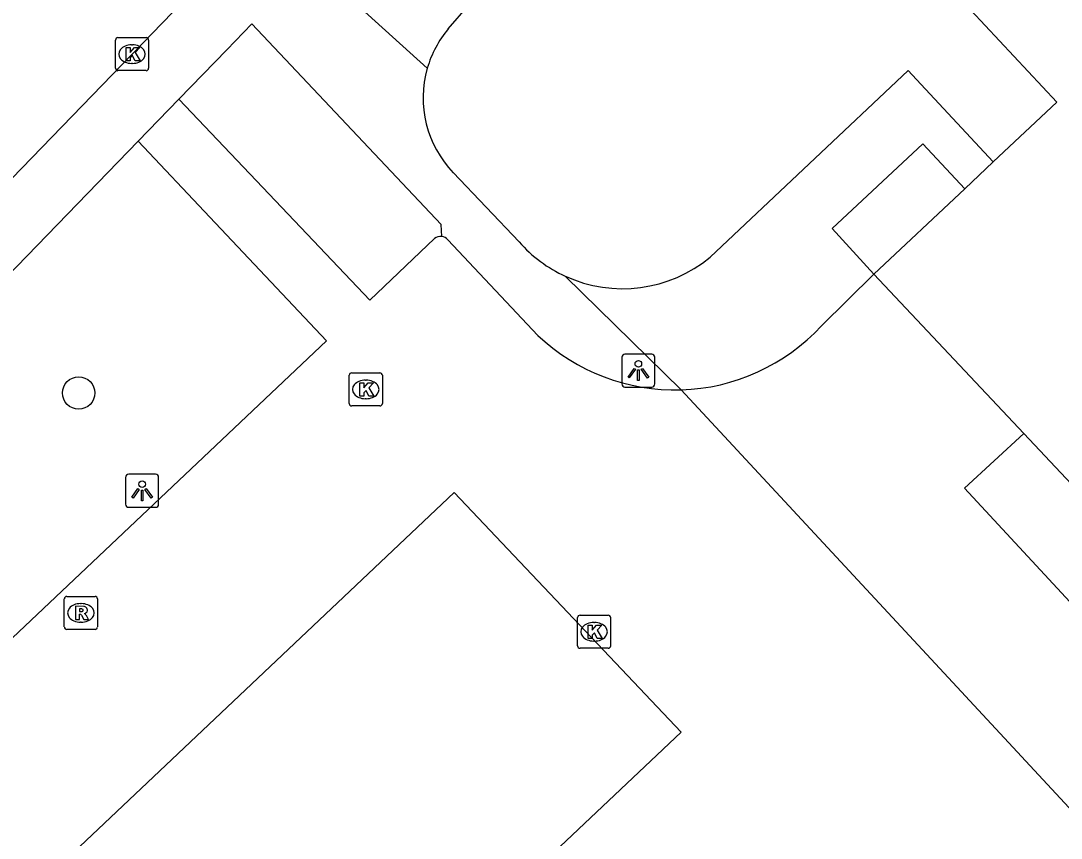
# Model space of a CAD drawing. Extents: x 162347 to 162868, y 381221 to 381813.
# Drawn here: x 162640.54 to 162671.98, y 381375.9 to 381400.6 of the extents above; entities that cross this region are included whole.
import ezdxf

# ---------------------------------------------------------------- set-up
doc = ezdxf.new("R2010")
doc.units = 0
for name, color, linetype in [('IMGEO_Boom', 7, 'Continuous'), ('IMGEO_Kolk', 7, 'Continuous'), ('IMGEO_Lichtpunt', 7, 'Continuous'), ('IMGEO_Pand', 7, 'Continuous'), ('IMGEO_Rijbaan_lokaal_open', 7, 'Continuous'), ('IMGEO_Rioolput', 7, 'Continuous'), ('IMGEO_Voetpad_open', 7, 'Continuous')]:
    doc.layers.add(name, color=color, linetype=linetype)

msp = doc.modelspace()

# ---------------------------------------------------------------- linework, layer by layer
at = {"layer": 'IMGEO_Boom'}
msp.add_circle((162642.286, 381389.357), 0.489, dxfattribs=at)
at = {"layer": 'IMGEO_Kolk'}
for p, q in [((162643.398, 381399.171), (162643.398, 381400.023)), ((162643.473, 381400.097), (162644.325, 381400.097)), ((162644.399, 381400.023), (162644.399, 381399.171)), ((162643.886, 381399.877), (162643.911, 381399.877)), ((162643.909, 381399.317), (162643.884, 381399.317)), ((162644.325, 381399.097), (162643.473, 381399.097)), ((162650.463, 381389.039), (162650.463, 381389.891)), ((162650.538, 381389.965), (162651.39, 381389.965)), ((162651.464, 381389.891), (162651.464, 381389.039)), ((162650.951, 381389.745), (162650.976, 381389.745)), ((162651.39, 381388.965), (162650.538, 381388.965)), ((162650.974, 381389.185), (162650.949, 381389.185)), ((162657.438, 381382.642), (162658.29, 381382.642)), ((162657.363, 381381.716), (162657.363, 381382.568)), ((162657.851, 381382.422), (162657.876, 381382.422)), ((162658.364, 381382.568), (162658.364, 381381.716)), ((162657.874, 381381.862), (162657.849, 381381.862)), ((162658.29, 381381.642), (162657.438, 381381.642))]:
    msp.add_line(p, q, dxfattribs=at)
for points in [[(162643.398, 381399.171), (162643.398, 381400.023)], [(162643.473, 381400.097), (162644.325, 381400.097)], [(162644.399, 381400.023), (162644.399, 381399.171)], [(162643.719, 381399.797), (162643.842, 381399.797), (162643.842, 381399.646), (162643.972, 381399.797), (162644.136, 381399.797), (162643.99, 381399.646), (162644.143, 381399.397), (162643.991, 381399.397), (162643.906, 381399.561), (162643.842, 381399.494), (162643.842, 381399.397), (162643.719, 381399.397), (162643.719, 381399.797)], [(162644.325, 381399.097), (162643.473, 381399.097)], [(162650.463, 381389.039), (162650.463, 381389.891)], [(162650.538, 381389.965), (162651.39, 381389.965)], [(162651.464, 381389.891), (162651.464, 381389.039)], [(162650.784, 381389.665), (162650.907, 381389.665), (162650.907, 381389.514), (162651.037, 381389.665), (162651.201, 381389.665), (162651.055, 381389.514), (162651.208, 381389.265), (162651.056, 381389.265), (162650.971, 381389.429), (162650.907, 381389.362), (162650.907, 381389.265), (162650.784, 381389.265), (162650.784, 381389.665)], [(162651.39, 381388.965), (162650.538, 381388.965)], [(162657.438, 381382.642), (162658.29, 381382.642)], [(162657.363, 381381.716), (162657.363, 381382.568)], [(162657.684, 381382.342), (162657.807, 381382.342), (162657.807, 381382.191), (162657.937, 381382.342), (162658.101, 381382.342), (162657.955, 381382.191), (162658.108, 381381.942), (162657.956, 381381.942), (162657.871, 381382.106), (162657.807, 381382.039), (162657.807, 381381.942), (162657.684, 381381.942), (162657.684, 381382.342)], [(162658.364, 381382.568), (162658.364, 381381.716)], [(162658.29, 381381.642), (162657.438, 381381.642)]]:
    msp.add_lwpolyline(points, dxfattribs=at)
for centre, start, end in [((162643.475, 381400.021), 91.552, 178.448), ((162643.475, 381400.021), 91.552, 178.448), ((162644.323, 381400.021), 1.552, 88.448), ((162644.323, 381400.021), 1.552, 88.448), ((162643.475, 381399.173), 181.552, 268.448), ((162643.475, 381399.173), 181.552, 268.448), ((162644.323, 381399.173), 271.552, 358.448), ((162644.323, 381399.173), 271.552, 358.448), ((162650.54, 381389.889), 91.552, 178.448), ((162650.54, 381389.889), 91.552, 178.448), ((162651.388, 381389.889), 1.552, 88.448), ((162651.388, 381389.889), 1.552, 88.448), ((162650.54, 381389.041), 181.552, 268.448), ((162650.54, 381389.041), 181.552, 268.448), ((162651.388, 381389.041), 271.552, 358.448), ((162651.388, 381389.041), 271.552, 358.448), ((162657.44, 381382.566), 91.552, 178.448), ((162657.44, 381382.566), 91.552, 178.448), ((162658.288, 381382.566), 1.552, 88.448), ((162658.288, 381382.566), 1.552, 88.448), ((162657.44, 381381.718), 181.552, 268.448), ((162657.44, 381381.718), 181.552, 268.448), ((162658.288, 381381.718), 271.552, 358.448), ((162658.288, 381381.718), 271.552, 358.448)]:
    msp.add_arc(centre, 0.0765, start, end, dxfattribs=at)
for centre, major_axis, ratio, start_param, end_param in [((162643.885, 381399.597), (-0.387, 0.002), 0.722429, 4.712389, 7.853982), ((162643.91, 381399.597), (-0.39, 0.002), 0.717154, 1.570796, 4.712389), ((162650.95, 381389.465), (-0.387, 0.002), 0.722429, 4.712389, 7.853982), ((162650.975, 381389.465), (-0.39, 0.002), 0.717154, 1.570796, 4.712389), ((162657.85, 381382.142), (-0.387, 0.002), 0.722429, 4.712389, 7.853982), ((162657.875, 381382.142), (-0.39, 0.002), 0.717154, 1.570796, 4.712389)]:
    msp.add_ellipse(centre, major_axis=major_axis, ratio=ratio, start_param=start_param, end_param=end_param, dxfattribs=at)
at = {"layer": 'IMGEO_Lichtpunt'}
for p, q in [((162659.604, 381390.532), (162658.796, 381390.532)), ((162659.604, 381390.532), (162658.796, 381390.532)), ((162658.702, 381390.437), (162658.702, 381389.63)), ((162658.702, 381390.437), (162658.702, 381389.63)), ((162659.698, 381389.63), (162659.698, 381390.437)), ((162659.698, 381389.63), (162659.698, 381390.437)), ((162658.796, 381389.536), (162659.604, 381389.536)), ((162658.796, 381389.536), (162659.604, 381389.536)), ((162643.705, 381386.806), (162643.705, 381385.999)), ((162643.705, 381386.806), (162643.705, 381385.999)), ((162644.607, 381386.901), (162643.799, 381386.901)), ((162644.607, 381386.901), (162643.799, 381386.901)), ((162644.701, 381385.999), (162644.701, 381386.806)), ((162644.701, 381385.999), (162644.701, 381386.806)), ((162643.799, 381385.905), (162644.607, 381385.905)), ((162643.799, 381385.905), (162644.607, 381385.905))]:
    msp.add_line(p, q, dxfattribs=at)
for points in [[(162659.076, 381390.101), (162659.115, 381390.073), (162658.927, 381389.811), (162658.889, 381389.838), (162659.076, 381390.101)], [(162659.178, 381390.053), (162659.225, 381390.053), (162659.225, 381389.731), (162659.178, 381389.731), (162659.178, 381390.053)], [(162659.288, 381390.073), (162659.326, 381390.1), (162659.513, 381389.838), (162659.474, 381389.81), (162659.288, 381390.073)], [(162644.079, 381386.47), (162644.118, 381386.442), (162643.93, 381386.18), (162643.892, 381386.207), (162644.079, 381386.47)], [(162644.181, 381386.422), (162644.228, 381386.422), (162644.228, 381386.1), (162644.181, 381386.1), (162644.181, 381386.422)], [(162644.291, 381386.442), (162644.329, 381386.469), (162644.516, 381386.207), (162644.477, 381386.179), (162644.291, 381386.442)]]:
    msp.add_lwpolyline(points, dxfattribs=at)
for centre in [(162659.201, 381390.235), (162644.204, 381386.604)]:
    msp.add_circle(centre, 0.0994, dxfattribs=at)
for centre, start, end in [((162658.796, 381390.437), 90, 180), ((162658.796, 381390.437), 90, 180), ((162659.604, 381390.437), 0, 90), ((162659.604, 381390.437), 0, 90), ((162658.796, 381389.63), 180, 270), ((162658.796, 381389.63), 180, 270), ((162659.604, 381389.63), 270, 0), ((162659.604, 381389.63), 270, 360), ((162643.799, 381386.806), 90, 180), ((162643.799, 381386.806), 90, 180), ((162644.607, 381386.806), 0, 90), ((162644.607, 381386.806), 0, 90), ((162643.799, 381385.999), 180, 270), ((162643.799, 381385.999), 180, 270), ((162644.607, 381385.999), 270, 0), ((162644.607, 381385.999), 270, 360)]:
    msp.add_arc(centre, 0.0946, start, end, dxfattribs=at)
at = {"layer": 'IMGEO_Pand'}
for points in [[(162669.251, 381400.923), (162671.847, 381398.15), (162669.923, 381396.339)], [(162669.923, 381396.339), (162669.063, 381395.528)], [(162669.063, 381395.528), (162666.321, 381392.943)], [(162666.321, 381392.943), (162670.853, 381388.128)], [(162670.853, 381388.128), (162674.848, 381383.885)]]:
    msp.add_lwpolyline(points, dxfattribs=at)
at = {"layer": 'IMGEO_Rijbaan_lokaal_open'}
for points in [[(162648.768, 381404.63), (162643.899, 381399.597), (162639.652, 381395.21)], [(162645.314, 381398.233), (162644.083, 381396.964)], [(162645.314, 381398.233), (162648.044, 381395.361), (162651.084, 381392.163), (162653.04, 381394.023)], [(162637.856, 381379.677), (162649.779, 381390.931), (162646.251, 381394.668), (162644.083, 381396.964)], [(162656.164, 381391.099), (162653.44, 381393.988)], [(162666.321, 381392.943), (162664.737, 381391.386)], [(162660.491, 381389.452), (162675.857, 381372.908)], [(162670.853, 381388.128), (162669.056, 381386.485), (162673.006, 381382.219), (162674.848, 381383.885)], [(162648.242, 381367.534), (162660.494, 381379.112), (162653.635, 381386.354), (162641.396, 381374.775), (162648.242, 381367.534)]]:
    msp.add_lwpolyline(points, dxfattribs=at)
for centre, radius, start, end in [((162653.221, 381393.8), 0.287, 82.7979, 129.0929), ((162653.224, 381393.801), 0.286, 40.8481, 83.2999), ((162660.308, 381395.481), 6.031, 271.7344, 317.243), ((162660.309, 381395.482), 6.033, 226.5984, 271.7246)]:
    msp.add_arc(centre, radius, start, end, dxfattribs=at)
at = {"layer": 'IMGEO_Rioolput'}
for p, q in [((162641.853, 381382.286), (162641.853, 381383.138)), ((162641.928, 381383.212), (162642.78, 381383.212)), ((162642.341, 381382.992), (162642.366, 381382.992)), ((162642.854, 381383.138), (162642.854, 381382.286)), ((162642.364, 381382.432), (162642.339, 381382.432)), ((162642.78, 381382.212), (162641.928, 381382.212))]:
    msp.add_line(p, q, dxfattribs=at)
for points in [[(162641.853, 381382.286), (162641.853, 381383.138)], [(162641.928, 381383.212), (162642.78, 381383.212)], [(162642.854, 381383.138), (162642.854, 381382.286)], [(162642.442, 381382.91), (162642.19, 381382.912), (162642.19, 381382.512)], [(162642.19, 381382.512), (162642.314, 381382.512), (162642.314, 381382.674), (162642.325, 381382.674)], [(162642.368, 381382.831), (162642.314, 381382.831), (162642.314, 381382.75)], [(162642.314, 381382.75), (162642.366, 381382.75)], [(162642.372, 381382.645), (162642.443, 381382.512), (162642.583, 381382.512), (162642.518, 381382.638)], [(162642.78, 381382.212), (162641.928, 381382.212)]]:
    msp.add_lwpolyline(points, dxfattribs=at)
for centre, radius, start, end in [((162641.93, 381383.136), 0.0765, 91.552, 178.448), ((162641.93, 381383.136), 0.0765, 91.552, 178.448), ((162642.778, 381383.136), 0.0765, 1.552, 88.448), ((162642.778, 381383.136), 0.0765, 1.552, 88.448), ((162642.324, 381382.621), 0.0533, 26.0293, 88.6989), ((162642.35, 381382.939), 0.19, 274.7715, 282.9687), ((162642.374, 381382.735), 0.0964, 77.0061, 93.1865), ((162642.388, 381382.792), 0.0378, 276.6634, 79.6772), ((162642.441, 381382.8), 0.109, 350.3612, 89.416), ((162642.439, 381382.8), 0.112, 277.5842, 350.9817), ((162642.423, 381382.585), 0.108, 29.5134, 73.7905), ((162641.93, 381382.288), 0.0765, 181.552, 268.448), ((162641.93, 381382.288), 0.0765, 181.552, 268.448), ((162642.778, 381382.288), 0.0765, 271.552, 358.448), ((162642.778, 381382.288), 0.0765, 271.552, 358.448)]:
    msp.add_arc(centre, radius, start, end, dxfattribs=at)
for centre, major_axis, ratio, start_param, end_param in [((162642.34, 381382.712), (-0.387, 0.002), 0.722429, 4.712389, 7.853982), ((162642.365, 381382.712), (-0.39, 0.002), 0.717154, 1.570796, 4.712389)]:
    msp.add_ellipse(centre, major_axis=major_axis, ratio=ratio, start_param=start_param, end_param=end_param, dxfattribs=at)
at = {"layer": 'IMGEO_Voetpad_open'}
for points in [[(162653.457, 381400.36), (162654.072, 381401.064), (162662.676, 381410.063), (162681.901, 381430.17), (162683.091, 381431.065), (162687.662, 381431.106)], [(162650.2, 381401.55), (162652.822, 381399.168)], [(162653.257, 381394.085), (162653.242, 381394.447), (162647.521, 381400.51), (162646.76, 381399.725), (162645.314, 381398.233)], [(162669.923, 381396.339), (162667.61, 381398.831), (162667.356, 381399.105), (162661.375, 381393.461)], [(162644.083, 381396.964), (162633.689, 381386.243), (162632.674, 381385.197)], [(162669.063, 381395.528), (162667.799, 381396.888), (162665.06, 381394.331), (162666.321, 381392.943)], [(162653.607, 381396.015), (162655.599, 381393.921)], [(162656.992, 381392.886), (162660.491, 381389.452)]]:
    msp.add_lwpolyline(points, dxfattribs=at)
for centre, radius, start, end in [((162655.956, 381398.264), 3.261, 140.0053, 163.9047), ((162655.944, 381398.271), 3.249, 163.974, 223.9873), ((162658.722, 381396.669), 4.16, 221.3482, 245.427), ((162658.724, 381396.673), 4.164, 245.4174, 309.5304)]:
    msp.add_arc(centre, radius, start, end, dxfattribs=at)

doc.saveas('drawing.dxf')
